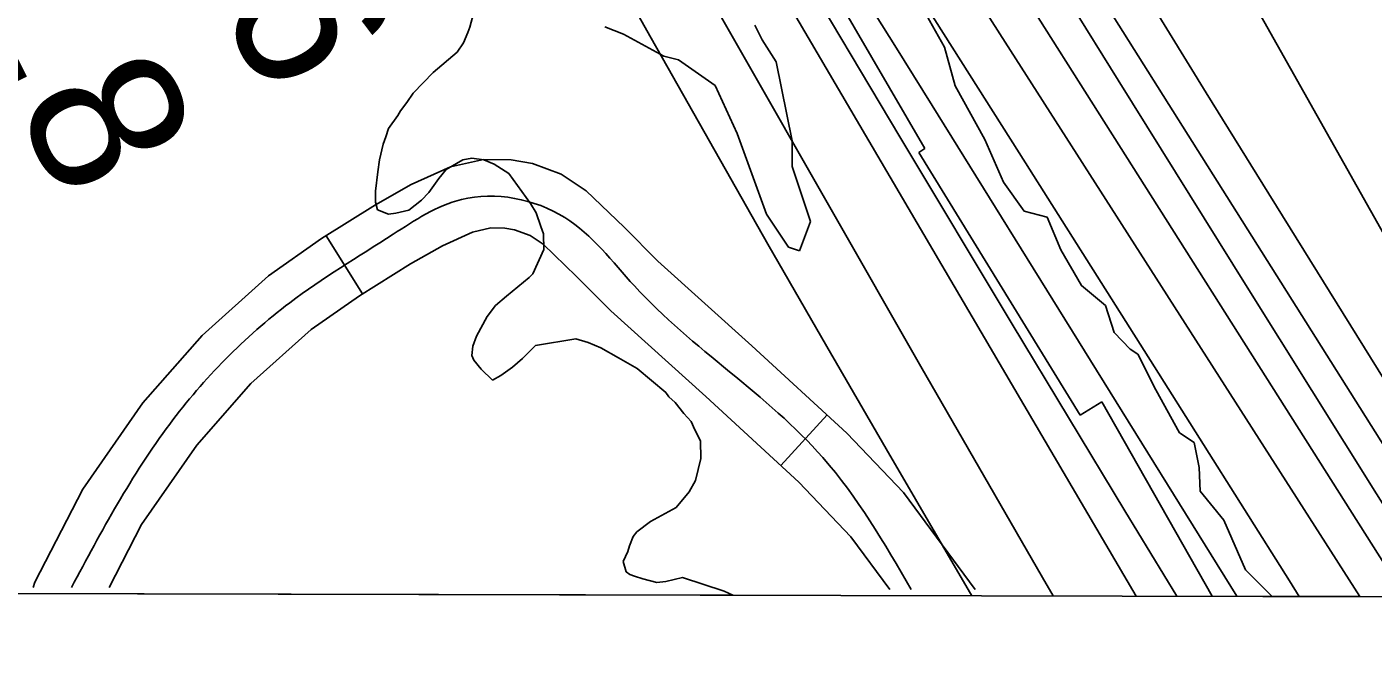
# Model space of a CAD drawing. Extents: x 3177185 to 3215018, y 812988 to 838321.
# Drawn here: x 3197779 to 3198368, y 818326 to 818609 of the extents above; entities that cross this region are included whole.
import ezdxf

# ---------------------------------------------------------------- set-up
doc = ezdxf.new("R2010")
doc.units = 0
for name, color, linetype in [('V-GRID-FRAM', 7, 'Continuous'), ('V-RIVR-EDGE', 7, 'Continuous'), ('V-RIVR-RANG', 7, 'Continuous'), ('V-ROAD-CNTR', 7, 'Continuous'), ('V-RRAP-RVMT', 7, 'Continuous'), ('V-SITE-VEGE', 7, 'Continuous'), ('V-TOPO-DPTH', 7, 'Continuous'), ('V-TOPO-MAJR', 7, 'Continuous'), ('V-TOPO-MINR', 7, 'Continuous'), ('V-TOPO-WATR', 7, 'Continuous')]:
    doc.layers.add(name, color=color, linetype=linetype)

msp = doc.modelspace()

# ---------------------------------------------------------------- linework, layer by layer
at = {"layer": 'V-GRID-FRAM'}
msp.add_lwpolyline([(3181402.42, 836586.07), (3212801.61, 836513), (3212767.22, 818326.14), (3181352.16, 818399.25), (3181402.42, 836586.07)], dxfattribs=at)
at = {"layer": 'V-RIVR-EDGE'}
for points in [[(3198170.17, 818619.12), (3198180.56, 818600.4), (3198185.3, 818583.44), (3198198.28, 818559.93)], [(3198198.28, 818559.93), (3198206.49, 818541.22), (3198215.59, 818528.59), (3198225.58, 818525.96), (3198231.63, 818511.6), (3198240.72, 818495.93), (3198251.13, 818487.21), (3198255.01, 818475.46), (3198261.95, 818468.06), (3198265.42, 818465.87), (3198273.21, 818450.21), (3198283.59, 818431.49), (3198290.1, 818427.13), (3198292.25, 818416.25), (3198292.66, 818405.82), (3198303.06, 818393.19), (3198312.57, 818371.43), (3198324.19, 818359.76)]]:
    msp.add_lwpolyline(points, dxfattribs=at)
at = {"layer": 'V-ROAD-CNTR'}
for p, q in [((3197909.7, 818517.83), (3197925.6, 818492.4)), ((3198129.18, 818439.26), (3198108.87, 818417.18))]:
    msp.add_line(p, q, dxfattribs=at)
for points in [[(3197781.23, 818363.67), (3197782.02, 818365.97), (3197803.01, 818406.75), (3197829.27, 818444.55), (3197855.25, 818474.12), (3197884.36, 818500.23), (3197907.61, 818516.53), (3197931.29, 818531.34), (3197946.97, 818540.2), (3197964.15, 818548.01), (3197978.66, 818551.26), (3197990.71, 818551.09), (3198000.02, 818549.45), (3198012.63, 818544.85), (3198023.64, 818537.53), (3198040.2, 818521.52), (3198055.06, 818506.7), (3198096.21, 818469.59), (3198137.85, 818431.29), (3198162.64, 818405.24), (3198194.04, 818362.71)], [(3197814.54, 818363.6), (3197828.78, 818391.26), (3197852.93, 818426.03), (3197876.61, 818452.98), (3197903.05, 818476.7), (3197924.19, 818491.51), (3197946.63, 818505.55), (3197960.59, 818513.44), (3197973.73, 818519.42), (3197981.77, 818521.21), (3197987.89, 818521.13), (3197992.21, 818520.37), (3197998.99, 818517.89), (3198004.75, 818514.06), (3198019.19, 818500.11), (3198034.41, 818484.93), (3198076.01, 818447.41), (3198116.8, 818409.88), (3198139.61, 818385.92), (3198156.68, 818362.8)]]:
    msp.add_lwpolyline(points, dxfattribs=at)
msp.add_spline([(3197798, 818363.63), (3197841.1, 818435.29), (3197893.71, 818488.46), (3197938.96, 818518.44), (3197968.94, 818533.71), (3198014.19, 818525.8), (3198044.74, 818495.82), (3198127.32, 818420.58), (3198166.05, 818362.78)], degree=3, dxfattribs=at)
at = {"layer": 'V-RRAP-RVMT'}
for p, q in [((3198099.02, 818681.55), (3198171.97, 818555.99)), ((3198171.97, 818555.99), (3198169.37, 818554.35)), ((3198169.37, 818554.35), (3198240.1, 818439.17)), ((3198240.1, 818439.17), (3198249.53, 818444.96)), ((3198249.53, 818444.96), (3198298, 818359.82)), ((3198298, 818359.82), (3198829.67, 818358.58))]:
    msp.add_line(p, q, dxfattribs=at)
at = {"layer": 'V-SITE-VEGE'}
for p, q in [((3197975.3, 818618.98), (3197972.56, 818609.25)), ((3197972.56, 818609.25), (3197971.77, 818606.82)), ((3198039.88, 818606.1), (3198031.84, 818609.32)), ((3198097.47, 818610.03), (3198100.76, 818603.59)), ((3197969.79, 818602.36), (3197967, 818598.29)), ((3197971.77, 818606.82), (3197969.79, 818602.36)), ((3198057.56, 818596.45), (3198039.88, 818606.1)), ((3198100.76, 818603.59), (3198106.92, 818593.95)), ((3197967, 818598.29), (3197956.58, 818589.29)), ((3198063.99, 818594.85), (3198057.56, 818596.45)), ((3198080.06, 818583.59), (3198063.99, 818594.85)), ((3198106.92, 818593.95), (3198113.82, 818559.46)), ((3197956.58, 818589.29), (3197947.77, 818580.32)), ((3198089.71, 818562.68), (3198080.06, 818583.59)), ((3197947.77, 818580.32), (3197944.98, 818576.25)), ((3197942.18, 818572.58), (3197940.99, 818570.55)), ((3197944.98, 818576.25), (3197942.18, 818572.58)), ((3197940.99, 818570.55), (3197937, 818564.85)), ((3197935.82, 818561.2), (3197934.64, 818557.96)), ((3197937, 818564.85), (3197935.82, 818561.2)), ((3198102.57, 818527.29), (3198089.71, 818562.68)), ((3197934.64, 818557.96), (3197933.09, 818551.07)), ((3198113.82, 818559.46), (3198113.82, 818548.2)), ((3197933.09, 818551.07), (3197932.33, 818545.81)), ((3197962.23, 818546.9), (3197969.47, 818551.01)), ((3197969.47, 818551.01), (3197973.5, 818551.86)), ((3197973.5, 818551.86), (3197978.77, 818551.1)), ((3197978.77, 818551.1), (3197983.23, 818549.12)), ((3197983.23, 818549.12), (3197989.74, 818545.14)), ((3198113.82, 818548.2), (3198121.86, 818524.07)), ((3197932.33, 818545.81), (3197931.2, 818537.31)), ((3197954.65, 818536.72), (3197959.04, 818542.83)), ((3197959.04, 818542.83), (3197962.23, 818546.9)), ((3197989.74, 818545.14), (3197999.16, 818531.89)), ((3197931.2, 818537.31), (3197931.24, 818532.46)), ((3197951.44, 818533.46), (3197954.65, 818536.72)), ((3197931.24, 818532.46), (3197932.08, 818529.23)), ((3197945.83, 818528.96), (3197951.44, 818533.46)), ((3197999.16, 818531.89), (3198001.62, 818527.87)), ((3197932.08, 818529.23), (3197936.95, 818527.26)), ((3197936.95, 818527.26), (3197940.18, 818527.69)), ((3197940.18, 818527.69), (3197945.83, 818528.96)), ((3198001.62, 818527.87), (3198003.71, 818521.82)), ((3198112.21, 818512.81), (3198102.57, 818527.29)), ((3198003.71, 818521.82), (3198004.95, 818518.6)), ((3198121.86, 818524.07), (3198117.04, 818511.21)), ((3198004.95, 818518.6), (3198005.01, 818511.73)), ((3198117.04, 818511.21), (3198112.21, 818512.81)), ((3198005.01, 818511.73), (3198000.26, 818501.18)), ((3198000.26, 818501.18), (3197998.66, 818499.54)), ((3197998.66, 818499.54), (3197988.63, 818491.36)), ((3197988.63, 818491.36), (3197983.82, 818487.27)), ((3197983.82, 818487.27), (3197980.22, 818482.39)), ((3197980.22, 818482.39), (3197975.46, 818473.85)), ((3197975.46, 818473.85), (3197973.88, 818469.39)), ((3198001.37, 818469.65), (3198019.13, 818472.65)), ((3198019.13, 818472.65), (3198024.4, 818471.08)), ((3197973.88, 818469.39), (3197973.51, 818465.35)), ((3197995.76, 818463.94), (3198001.37, 818469.65)), ((3198024.4, 818471.08), (3198030.08, 818468.71)), ((3198030.08, 818468.71), (3198037.8, 818464.34)), ((3197973.51, 818465.35), (3197974.34, 818463.33)), ((3197974.34, 818463.33), (3197977.61, 818459.32)), ((3197986.13, 818456.57), (3197991.35, 818460.26)), ((3197991.35, 818460.26), (3197995.76, 818463.94)), ((3198037.8, 818464.34), (3198045.93, 818459.56)), ((3197977.61, 818459.32), (3197982.51, 818454.52)), ((3197982.51, 818454.52), (3197986.13, 818456.57)), ((3198045.93, 818459.56), (3198058.56, 818449.17)), ((3198058.56, 818449.17), (3198059.79, 818447.16)), ((3198059.79, 818447.16), (3198062.65, 818444.76)), ((3198062.65, 818444.76), (3198066.33, 818439.95)), ((3198066.33, 818439.95), (3198069.6, 818436.34)), ((3198069.6, 818436.34), (3198071.25, 818432.72)), ((3198071.25, 818432.72), (3198073.72, 818427.89)), ((3198073.72, 818427.89), (3198073.79, 818420.21)), ((3198073.79, 818420.21), (3198071.46, 818410.48)), ((3198071.46, 818410.48), (3198068.68, 818405.61)), ((3198068.68, 818405.61), (3198063.08, 818398.68)), ((3198063.08, 818398.68), (3198051.82, 818392.51)), ((3198051.82, 818392.51), (3198045.8, 818388.01)), ((3198044.2, 818385.97), (3198042.62, 818381.91)), ((3198045.8, 818388.01), (3198044.2, 818385.97)), ((3198041.84, 818379.48), (3198039.86, 818375.02)), ((3198042.62, 818381.91), (3198041.84, 818379.48)), ((3198039.86, 818375.02), (3198041.11, 818370.58)), ((3198041.11, 818370.58), (3198042.74, 818369.38)), ((3198042.74, 818369.38), (3198044.77, 818368.59)), ((3198044.77, 818368.59), (3198048.42, 818367.42)), ((3198048.42, 818367.42), (3198054.5, 818365.85)), ((3198054.5, 818365.85), (3198058.54, 818366.3)), ((3198058.54, 818366.3), (3198065.8, 818367.98)), ((3198065.8, 818367.98), (3198084.04, 818362.09)), ((3198087.87, 818360.31), (3197709.01, 818361.19)), ((3198084.04, 818362.09), (3198087.87, 818360.31))]:
    msp.add_line(p, q, dxfattribs=at)
at = {"layer": 'V-TOPO-DPTH'}
for points in [[(3197624.2, 819659.66), (3198029.73, 818821.68), (3198037.18, 818806.56), (3198044.78, 818791.53), (3198052.61, 818776.61), (3198060.58, 818761.76), (3198068.8, 818747.05), (3198077.19, 818732.45), (3198085.85, 818718), (3198094.69, 818703.66), (3198109.68, 818679.82), (3198126.13, 818653.62), (3198142.54, 818627.4), (3198158.91, 818601.16), (3198175.24, 818574.89), (3198308.75, 818359.79), (3198362.64, 818359.67)], [(3197827.26, 819387.33), (3198034.41, 819014.08), (3198048.82, 818988.41), (3198063.42, 818962.85), (3198078.27, 818937.43), (3198093.3, 818912.12), (3198099.44, 818901.88), (3198111.58, 818881.8), (3198123.8, 818861.75), (3198136.12, 818841.78), (3198148.51, 818821.85), (3198164.32, 818796.59), (3198168.84, 818789.31), (3198173.34, 818782.01), (3198177.8, 818774.69), (3198182.23, 818767.35), (3198221.89, 818701.26), (3198246.22, 818660.91), (3198270.68, 818620.65), (3198295.32, 818580.49), (3198320.09, 818540.42), (3198432.49, 818359.5), (3198398.39, 818359.58)], [(3197827.26, 819387.33), (3198034.41, 819014.08), (3198048.82, 818988.41), (3198063.42, 818962.85), (3198078.27, 818937.43), (3198093.3, 818912.12), (3198099.44, 818901.88), (3198111.58, 818881.8), (3198123.8, 818861.75), (3198136.12, 818841.78), (3198148.51, 818821.85), (3198164.32, 818796.59), (3198168.84, 818789.31), (3198173.34, 818782.01), (3198177.8, 818774.69), (3198182.23, 818767.35), (3198221.89, 818701.26), (3198246.22, 818660.91), (3198270.68, 818620.65), (3198295.32, 818580.49), (3198320.09, 818540.42), (3198432.49, 818359.5)], [(3198432.49, 818359.5), (3198464.39, 818359.43), (3198424.8, 818427.72), (3198378.97, 818508.11), (3198244.61, 818746.78), (3198229.21, 818773.7), (3198213.56, 818800.47), (3198197.54, 818827.02), (3198181.28, 818853.43), (3198124.09, 818944.81), (3198079.41, 819017.01), (3198035.2, 819089.5), (3197991.7, 819162.41), (3197948.67, 819235.62)], [(3197948.67, 819235.62), (3197991.7, 819162.41), (3198035.2, 819089.5), (3198079.41, 819017.01), (3198124.09, 818944.81), (3198181.28, 818853.43), (3198197.54, 818827.02), (3198213.56, 818800.47), (3198229.21, 818773.7), (3198244.61, 818746.78), (3198378.97, 818508.11), (3198424.8, 818427.72), (3198464.39, 818359.43)], [(3198362.64, 818359.67), (3198140.09, 818707.79), (3198126.46, 818729.51), (3198113.09, 818751.37), (3198100.1, 818773.46), (3198087.35, 818795.7), (3198024.69, 818907.23), (3197981.71, 818985.8), (3197939.92, 819065), (3197899.93, 819145.11), (3197861.14, 819225.85)], [(3198362.64, 818359.67), (3198140.09, 818707.79), (3198126.46, 818729.51), (3198113.09, 818751.37), (3198100.1, 818773.46), (3198087.35, 818795.7), (3198024.69, 818907.23), (3197981.71, 818985.8), (3197939.92, 819065), (3197899.93, 819145.11), (3197861.14, 819225.85)], [(3198398.39, 818359.58), (3198369.94, 818404.72), (3198313.23, 818495.3), (3198256.7, 818585.99), (3198152.22, 818754.17), (3198148.11, 818760.89), (3198144.05, 818767.63), (3198140.08, 818774.42), (3198136.17, 818781.25), (3197962.83, 819088.03), (3197905.07, 819193.56)], [(3197905.07, 819193.56), (3197962.83, 819088.03), (3198136.17, 818781.25), (3198140.08, 818774.42), (3198144.05, 818767.63), (3198148.11, 818760.89), (3198152.22, 818754.17), (3198256.7, 818585.99), (3198313.23, 818495.3), (3198369.94, 818404.72), (3198398.39, 818359.58), (3198362.64, 818359.67)]]:
    msp.add_lwpolyline(points, dxfattribs=at)
at = {"layer": 'V-TOPO-MAJR'}
msp.add_lwpolyline([(3197169.42, 820662.33), (3197339.43, 820193.69), (3197370.31, 820110.2), (3197401.88, 820026.96), (3197434.48, 819944.13), (3197467.77, 819861.56), (3197519.87, 819734.61), (3197527.79, 819715.79), (3197535.92, 819697.07), (3197544.37, 819678.49), (3197553.04, 819660.01), (3197671.61, 819412.71), (3197729.11, 819294.29), (3197787.4, 819176.27), (3197846.87, 819058.84), (3197907.13, 818941.8), (3198007.95, 818748.35), (3198018.49, 818728.39), (3198029.19, 818708.51), (3198040.12, 818688.76), (3198051.2, 818669.08), (3198170.24, 818460.43), (3198223.54, 818367.96), (3198228.2, 818359.98)], dxfattribs=at)
at = {"layer": 'V-TOPO-MINR'}
for points in [[(3197277.79, 820810.78), (3197401.73, 820396.89), (3197436.71, 820284.8), (3197473.4, 820173.3), (3197512.67, 820062.68), (3197553.64, 819952.65), (3197626.76, 819763.05), (3197632.6, 819748.31), (3197638.61, 819733.65), (3197644.89, 819719.1), (3197651.35, 819704.62), (3197787.76, 819406.19), (3197839.85, 819296), (3197893.8, 819186.76), (3197950.54, 819078.95), (3198009.15, 818972.08), (3198113.19, 818788), (3198121.27, 818773.95), (3198129.5, 818759.98), (3198137.92, 818746.14), (3198146.49, 818732.38), (3198382.49, 818359.62)], [(3197172.15, 820777.18), (3197284.37, 820430.79), (3197325.56, 820308.2), (3197368.49, 820186.24), (3197414.05, 820065.24), (3197461.36, 819944.88), (3197552.51, 819720.11), (3197555.61, 819712.63), (3197558.79, 819705.19), (3197562.08, 819697.79), (3197565.45, 819690.43), (3197615.39, 819583.45), (3197644.13, 819522.79), (3197673.32, 819462.35), (3197703.2, 819402.24), (3197733.53, 819342.36), (3198044.81, 818736.38), (3198049.01, 818728.36), (3198053.3, 818720.39), (3198057.73, 818712.5), (3198062.25, 818704.66), (3198264.61, 818359.89)], [(3197637.65, 819670.64), (3197941.36, 819032.03), (3197965.34, 818982.82), (3197989.92, 818933.92), (3198015.41, 818885.48), (3198041.5, 818837.36), (3198059.96, 818804.09), (3198077.55, 818773), (3198095.51, 818742.13), (3198114, 818711.57), (3198132.86, 818681.23), (3198213.39, 818554.16), (3198272.67, 818460.38), (3198331.82, 818366.51), (3198336.08, 818359.73)], [(3197624.2, 819659.66), (3198029.73, 818821.68), (3198037.18, 818806.56), (3198044.78, 818791.53), (3198052.61, 818776.61), (3198060.58, 818761.76), (3198068.8, 818747.05), (3198077.19, 818732.45), (3198085.85, 818718), (3198094.69, 818703.66), (3198109.68, 818679.82), (3198126.13, 818653.62), (3198142.54, 818627.4), (3198158.91, 818601.16), (3198175.24, 818574.89), (3198308.75, 818359.79)], [(3197539.23, 819625.55), (3197844.87, 819000.56), (3197870.23, 818949.23), (3197895.87, 818898.04), (3197921.93, 818847.06), (3197948.26, 818796.22), (3197966.2, 818761.92), (3197983.92, 818728.42), (3198001.83, 818695.02), (3198020.05, 818661.79), (3198038.46, 818628.67), (3198052.11, 818604.36), (3198077.6, 818559.22), (3198103.24, 818514.16), (3198129.1, 818469.23), (3198155.09, 818424.38), (3198192.58, 818360.06)], [(3197692.43, 819474.04), (3198060.37, 818731.31), (3198061.88, 818728.34), (3198063.45, 818725.39), (3198065.07, 818722.48), (3198066.75, 818719.59), (3198161.12, 818561.11), (3198210.21, 818479.12), (3198259.59, 818397.31), (3198282.45, 818359.85)], [(3197827.26, 819387.33), (3198034.41, 819014.08), (3198048.82, 818988.41), (3198063.42, 818962.85), (3198078.27, 818937.43), (3198093.3, 818912.12), (3198099.44, 818901.88), (3198111.58, 818881.8), (3198123.8, 818861.75), (3198136.12, 818841.78), (3198148.51, 818821.85), (3198164.32, 818796.59), (3198168.84, 818789.31), (3198173.34, 818782.01), (3198177.8, 818774.69), (3198182.23, 818767.35), (3198221.89, 818701.26), (3198246.22, 818660.91), (3198270.68, 818620.65), (3198295.32, 818580.49), (3198320.09, 818540.42), (3198432.49, 818359.5)], [(3197891.8, 819244.61), (3198154.57, 818775.85), (3198155.75, 818773.78), (3198156.36, 818772.76), (3198156.97, 818771.73), (3198179.13, 818735.21), (3198190.88, 818715.96), (3198202.7, 818696.74), (3198214.61, 818677.59), (3198226.59, 818658.48), (3198414.99, 818359.54)], [(3197948.67, 819235.62), (3197991.7, 819162.41), (3198035.2, 819089.5), (3198079.41, 819017.01), (3198124.09, 818944.81), (3198181.28, 818853.43), (3198197.54, 818827.02), (3198213.56, 818800.47), (3198229.21, 818773.7), (3198244.61, 818746.78), (3198378.97, 818508.11), (3198424.8, 818427.72), (3198464.39, 818359.43)], [(3197905.07, 819193.56), (3197962.83, 819088.03), (3198136.17, 818781.25), (3198140.08, 818774.42), (3198144.05, 818767.63), (3198148.11, 818760.89), (3198152.22, 818754.17), (3198256.7, 818585.99), (3198313.23, 818495.3), (3198369.94, 818404.72), (3198398.39, 818359.58)]]:
    msp.add_lwpolyline(points, dxfattribs=at)
at = {"layer": 'V-TOPO-WATR'}
msp.add_lwpolyline([(3197861.14, 819225.85), (3197899.93, 819145.11), (3197939.92, 819065), (3197981.71, 818985.8), (3198024.69, 818907.23), (3198087.35, 818795.7), (3198100.1, 818773.46), (3198113.09, 818751.37), (3198126.46, 818729.51), (3198140.09, 818707.79), (3198362.64, 818359.67)], dxfattribs=at)

# ---------------------------------------------------------------- texts
at = {"layer": 'V-RIVR-RANG'}
for s, p in [('41.6', (3197806.81, 818733.33)), ('42.8', (3197717.94, 818687.44))]:
    msp.add_text(s, height=67, rotation=296.10833, dxfattribs=at).set_placement(p)

doc.saveas('drawing.dxf')
